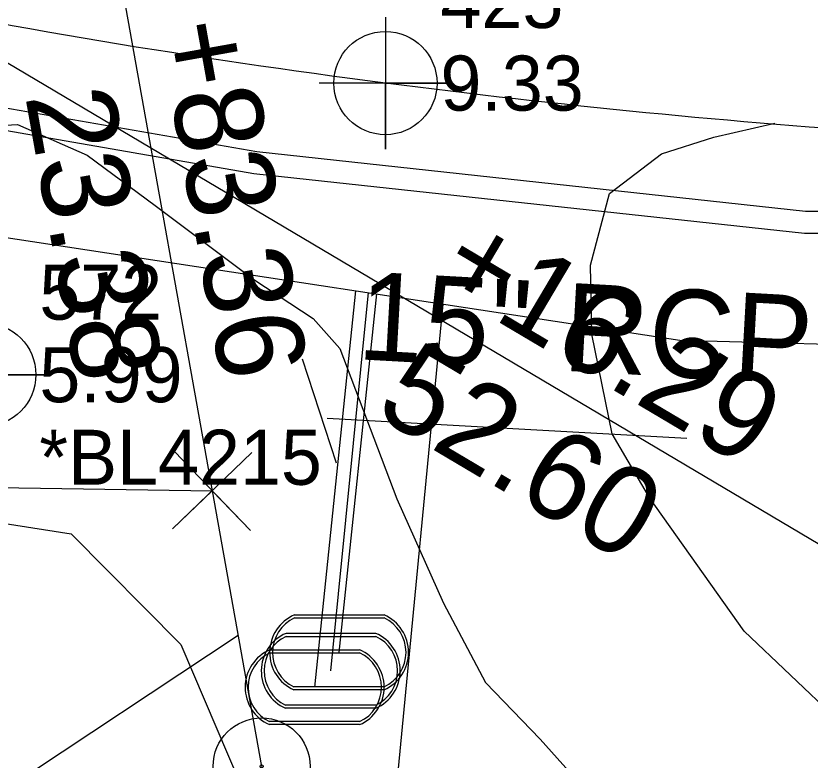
# Model space of a CAD drawing. Extents: x 2597630 to 2605918, y 617194 to 635093.
# Drawn here: x 2605233.71 to 2605269.78, y 618416.2 to 618450 of the extents above; entities that cross this region are included whole.
import ezdxf

# ---------------------------------------------------------------- set-up
doc = ezdxf.new("R2010")
doc.units = 0
for name, color, linetype in [('Exist Property Corner CELL', 7, 'Continuous'), ('Exist Property Iron Pin CELL', 7, 'Continuous'), ('Exist Property Line', 7, 'Continuous'), ('Exist Property Line Leader', 7, 'Continuous'), ('Exist Property Tie Line', 7, 'Continuous'), ('Exist Right of Way Line', 7, 'Continuous'), ('Exist Roads EOP', 7, 'Continuous'), ('Exist Roads EOP Cogo Elevation', 7, 'Continuous'), ('Exist Roads EOP Cogo Number', 7, 'Continuous'), ('Exist Roads EOP Cogo Point CELL', 7, 'Continuous'), ('Exist Roads Soil', 7, 'Continuous'), ('Exist Structure Minor Head and End Wall', 7, 'Continuous'), ('Exist Structure Minor Pipes RCP 15 Inch', 7, 'Continuous'), ('Exist Structure Minor Pipes RCP 15 Inch Cogo Comment', 7, 'Continuous'), ('Exist Structure Minor Pipes RCP 15 Inch Cogo Elevation', 7, 'Continuous'), ('Exist Structure Minor Pipes RCP 15 Inch Cogo Number', 7, 'Continuous'), ('Exist Structure Minor Pipes RCP 15 Inch Cogo Point CELL', 7, 'Continuous'), ('Exist Structure Minor Pipes RCP 15 Inch Text', 7, 'Continuous'), ('Exist Utilities Telephone UG Cable SUE LOS C', 7, 'Continuous'), ('Exist Utilities Water Meter CELL', 7, 'Continuous'), ('Exist Utilities Water UG Line SUE LOS B', 7, 'Continuous'), ('Exist Utilities Water UG Line SUE LOS C', 7, 'Continuous'), ('Exist Vegetation Woods Line', 7, 'Continuous')]:
    doc.layers.add(name, color=color, linetype=linetype)

# ---------------------------------------------------------------- blocks, each defined once
blk = doc.blocks.new('EXIST PROPERTY IRON PIN')
at = {"layer": 'Exist Property Iron Pin CELL'}
for radius in [0.04405, 0.00141]:
    blk.add_circle((0, 0), radius, dxfattribs=at)
blk = doc.blocks.new('EXIST ROADS EOP COGO POINT')
at = {"layer": 'Exist Roads EOP Cogo Point CELL'}
blk.add_lwpolyline([(0, 0.06), (0, -0.06), (0, 0), (0.06, 0), (-0.06, 0)], dxfattribs=at)
blk.add_circle((0, 0), 0.04688, dxfattribs=at)
blk = doc.blocks.new('EXIST STRUCTURE MINOR PIPES RCP COGO POINT')
at = {"layer": 'Exist Structure Minor Pipes RCP 15 Inch Cogo Point CELL'}
blk.add_lwpolyline([(0, 0.06), (0, -0.06), (0, 0), (0.06, 0), (-0.06, 0)], dxfattribs=at)
blk.add_circle((0, 0), 0.04688, dxfattribs=at)

msp = doc.modelspace()

# ---------------------------------------------------------------- linework, layer by layer
at = {"layer": 'Exist Property Corner CELL'}
msp.add_line((2605242.632, 618428.436), (2605242.632, 618428.436), dxfattribs=at)
msp.add_lwpolyline([(2605244.435, 618430.167), (2605240.828, 618426.705), (2605242.632, 618428.436), (2605244.363, 618426.633), (2605240.9, 618430.239)], dxfattribs=at)
at = {"layer": 'Exist Property Line'}
msp.add_line((2605242.632, 618428.436), (2605244.873, 618415.916), dxfattribs=at)
at = {"layer": 'Exist Property Line Leader'}
msp.add_lwpolyline([(2605243.81, 618421.854), (2605233.162, 618414.814), (2605250.574, 618382.817)], dxfattribs=at)
at = {"layer": 'Exist Property Tie Line'}
for p, q in [((2605226.836, 618451.712), (2605272.082, 618424.888)), ((2605238.512, 618451.451), (2605242.632, 618428.436))]:
    msp.add_line(p, q, dxfattribs=at)
at = {"layer": 'Exist Right of Way Line'}
msp.add_line((2605132.221, 618430.038), (2605242.632, 618428.436), dxfattribs=at)
at = {"layer": 'Exist Roads EOP'}
msp.add_spline([(2605554.931, 618488.691), (2605518.323, 618479.552), (2605476.771, 618470.314), (2605429.068, 618460.66), (2605388.393, 618453.139), (2605342.247, 618446.788), (2605297.978, 618443.933), (2605250.493, 618446.948), (2605224.746, 618451.291), (2605188.067, 618461.914), (2605143.175, 618481.98), (2605101.821, 618506.05), (2605057.725, 618535.842), (2605018.828, 618564.087), (2604984.62, 618589.304), (2604956.97, 618610.183)], degree=3, dxfattribs=at)
at = {"layer": 'Exist Roads Soil'}
for points in [[(2605211.988, 618401.016), (2605224.511, 618427.474), (2605227.818, 618432.626), (2605230.183, 618437.048), (2605231.708, 618440.313), (2605232.155, 618442.274), (2605231.743, 618444.318), (2605232.686, 618445), (2605233.782, 618445.064), (2605236.949, 618443.681), (2605240.035, 618441.391), (2605244.52, 618438.026), (2605247.216, 618436.255), (2605248.429, 618434.891), (2605251.011, 618428.064), (2605253.132, 618423.328), (2605255.046, 618419.733), (2605257.516, 618417.148), (2605261.395, 618412.82)], [(2605410.26, 618342.113), (2605382.108, 618356.279), (2605349.436, 618372.951), (2605321.802, 618387.554), (2605294.535, 618403.068), (2605280.097, 618412.053), (2605274.942, 618415.599), (2605270.995, 618418.066), (2605266.787, 618422.055), (2605262.501, 618428.094), (2605260.788, 618431.024), (2605259.862, 618435.539), (2605259.814, 618438.685), (2605260.671, 618441.94), (2605263.028, 618443.74), (2605265.401, 618444.491), (2605268.178, 618445.131)]]:
    msp.add_lwpolyline(points, dxfattribs=at)
at = {"layer": 'Exist Structure Minor Head and End Wall'}
msp.add_lwpolyline([(2605246.72, 618434.426), (2605248.257, 618429.708)], dxfattribs=at)
at = {"layer": 'Exist Structure Minor Pipes RCP 15 Inch'}
msp.add_line((2605247.852, 618431.729), (2605264.182, 618430.821), dxfattribs=at)
at = {"layer": 'Exist Utilities Telephone UG Cable SUE LOS C'}
for points in [[(2605035.066, 618529.174), (2605044.701, 618541.284), (2605064.459, 618527.372), (2605084.583, 618513.704), (2605100.475, 618503.765), (2605114.433, 618495.379), (2605124.434, 618489.604), (2605135.591, 618483.21), (2605148.008, 618476.685), (2605160.516, 618470.334), (2605171.841, 618465.29), (2605179.513, 618461.899), (2605191.486, 618457.352), (2605197.211, 618455.484), (2605216.999, 618449.631), (2605228.628, 618446.625), (2605244.658, 618443.836), (2605269.573, 618441.133), (2605291.807, 618441.133), (2605291.093, 618423.377)], [(2605035.567, 618529.349), (2605044.896, 618539.924), (2605063.89, 618526.549), (2605084.036, 618512.866), (2605099.952, 618502.912), (2605113.925, 618494.517), (2605123.935, 618488.737), (2605135.109, 618482.333), (2605147.549, 618475.796), (2605160.086, 618469.431), (2605171.435, 618464.376), (2605179.133, 618460.973), (2605191.153, 618456.408), (2605196.914, 618454.529), (2605216.732, 618448.667), (2605228.417, 618445.647), (2605244.518, 618442.845), (2605269.519, 618440.133), (2605290.766, 618440.133), (2605290.933, 618424.271)]]:
    msp.add_lwpolyline(points, dxfattribs=at)
at = {"layer": 'Exist Utilities Water Meter CELL'}
for p, q in [((2605248.399, 618421.096), (2605248.399, 618421.096)), ((2605248.019, 618420.26), (2605248.019, 618420.26)), ((2605247.286, 618419.513), (2605247.286, 618419.513))]:
    msp.add_line(p, q, dxfattribs=at)
for points in [[(2605246.361, 618422.796), (2605250.436, 618422.796)], [(2605246.361, 618422.658), (2605250.436, 618422.658)], [(2605245.981, 618421.96), (2605250.056, 618421.96)], [(2605245.981, 618421.822), (2605250.056, 618421.822)], [(2605245.249, 618421.213), (2605249.324, 618421.213)], [(2605245.249, 618421.075), (2605249.324, 618421.075)], [(2605250.436, 618419.533), (2605246.336, 618419.533)], [(2605250.436, 618419.396), (2605246.336, 618419.396)], [(2605250.056, 618418.697), (2605245.956, 618418.697)], [(2605250.056, 618418.56), (2605245.956, 618418.56)], [(2605249.324, 618417.95), (2605245.224, 618417.95)], [(2605249.324, 618417.813), (2605245.224, 618417.813)]]:
    msp.add_lwpolyline(points, dxfattribs=at)
for centre, radius, start, end in [((2605247.091, 618421.09), 1.855, 113.178, 245.9794), ((2605247.103, 618421.09), 1.735, 115.3009, 243.7824), ((2605249.691, 618421.096), 1.856, 293.6483, 66.3084), ((2605249.703, 618421.096), 1.726, 295.1272, 64.8728), ((2605246.711, 618420.254), 1.855, 113.178, 245.9794), ((2605246.723, 618420.254), 1.735, 115.3009, 243.7824), ((2605249.311, 618420.26), 1.856, 293.6483, 66.3084), ((2605249.323, 618420.26), 1.726, 295.1272, 64.8728), ((2605245.979, 618419.507), 1.855, 113.178, 245.9794), ((2605245.99, 618419.507), 1.735, 115.3009, 243.7824), ((2605248.579, 618419.513), 1.856, 293.6483, 66.3084), ((2605248.591, 618419.513), 1.726, 295.1272, 64.8728)]:
    msp.add_arc(centre, radius, start, end, dxfattribs=at)
at = {"layer": 'Exist Utilities Water UG Line SUE LOS B'}
msp.add_lwpolyline([(2604726.889, 618802.825), (2604728.623, 618800.62), (2604750.622, 618775.419), (2604790.386, 618735.469), (2604815.583, 618710.966), (2604846.421, 618684.691), (2604883.421, 618655.421), (2604920.609, 618626.25), (2604956.469, 618598.67), (2605000.193, 618568.419), (2605036.439, 618543.714), (2605076.168, 618517.089), (2605118.843, 618487.791), (2605146.777, 618472.232), (2605179.699, 618456.688), (2605215.856, 618442.587), (2605263.864, 618435.28), (2605306.639, 618434.129), (2605336.924, 618437.158), (2605382.69, 618444.237), (2605417.11, 618449.886), (2605451.772, 618457.953), (2605484.983, 618464.773), (2605522.806, 618473.788)], dxfattribs=at)
at = {"layer": 'Exist Utilities Water UG Line SUE LOS C'}
for p, q in [((2605247.286, 618419.513), (2605249.144, 618437.52)), ((2605248.019, 618420.26), (2605249.729, 618437.431)), ((2605248.399, 618421.096), (2605250.107, 618437.374)), ((2605250.895, 618413.794), (2605253.118, 618436.915))]:
    msp.add_line(p, q, dxfattribs=at)
at = {"layer": 'Exist Vegetation Woods Line'}
msp.add_lwpolyline([(2605222.432, 618420.008), (2605223.984, 618422.494), (2605230.414, 618427.394), (2605236.232, 618426.481), (2605241.211, 618421.453), (2605244.426, 618413.896), (2605249.684, 618410.273), (2605255.699, 618409.563), (2605266.53, 618407.925), (2605274.122, 618402.135), (2605274.428, 618395.135), (2605273.345, 618387.314), (2605265.39, 618377.288), (2605258.089, 618370.374), (2605245.354, 618358.875), (2605233.257, 618344.884), (2605222.627, 618333.117)], dxfattribs=at)

# ---------------------------------------------------------------- block references
at = {"layer": 'Exist Property Iron Pin CELL', "xscale": 50, "yscale": 50}
msp.add_blockref('EXIST PROPERTY IRON PIN', (2605244.873, 618415.916), dxfattribs=at)
at = {"layer": 'Exist Roads EOP Cogo Point CELL', "xscale": 50, "yscale": 50}
msp.add_blockref('EXIST ROADS EOP COGO POINT', (2605250.493, 618446.948), dxfattribs=at)
msp.add_blockref('EXIST ROADS EOP COGO POINT', (2605250.493, 618446.948), dxfattribs=at)
at = {"layer": 'Exist Structure Minor Pipes RCP 15 Inch Cogo Point CELL', "xscale": 50, "yscale": 50}
msp.add_blockref('EXIST STRUCTURE MINOR PIPES RCP COGO POINT', (2605232.28, 618433.705), dxfattribs=at)
msp.add_blockref('EXIST STRUCTURE MINOR PIPES RCP COGO POINT', (2605232.28, 618433.705), dxfattribs=at)

# ---------------------------------------------------------------- texts
at = {"layer": 'Exist Property Tie Line'}
for s, rotation, p in [('+83.36', 280.1495, (2605240.171, 618449.528)), ('23.38', 280.1495, (2605234.133, 618446.367)), ('+16.29', 329.3384, (2605252.65, 618437.863)), ('52.60', 329.3384, (2605249.905, 618431.934))]:
    msp.add_text(s, height=4, rotation=rotation, dxfattribs=at).set_placement(p)
at = {"layer": 'Exist Roads EOP Cogo Elevation'}
msp.add_text('9.33', height=2.5, dxfattribs=at).set_placement((2605252.993, 618445.698))
at = {"layer": 'Exist Roads EOP Cogo Number'}
msp.add_text('425', height=2.5, dxfattribs=at).set_placement((2605252.993, 618449.448))
at = {"layer": 'Exist Structure Minor Pipes RCP 15 Inch Cogo Comment'}
msp.add_text('*BL4215', height=2.5, dxfattribs=at).set_placement((2605234.78, 618428.705))
at = {"layer": 'Exist Structure Minor Pipes RCP 15 Inch Cogo Elevation'}
msp.add_text('5.99', height=2.5, dxfattribs=at).set_placement((2605234.78, 618432.455))
at = {"layer": 'Exist Structure Minor Pipes RCP 15 Inch Cogo Number'}
msp.add_text('572', height=2.5, dxfattribs=at).set_placement((2605234.78, 618436.205))
at = {"layer": 'Exist Structure Minor Pipes RCP 15 Inch Text'}
msp.add_text('15" RCP', height=4, rotation=356.8152, dxfattribs=at).set_placement((2605249.177, 618434.41))

doc.saveas('drawing.dxf')
